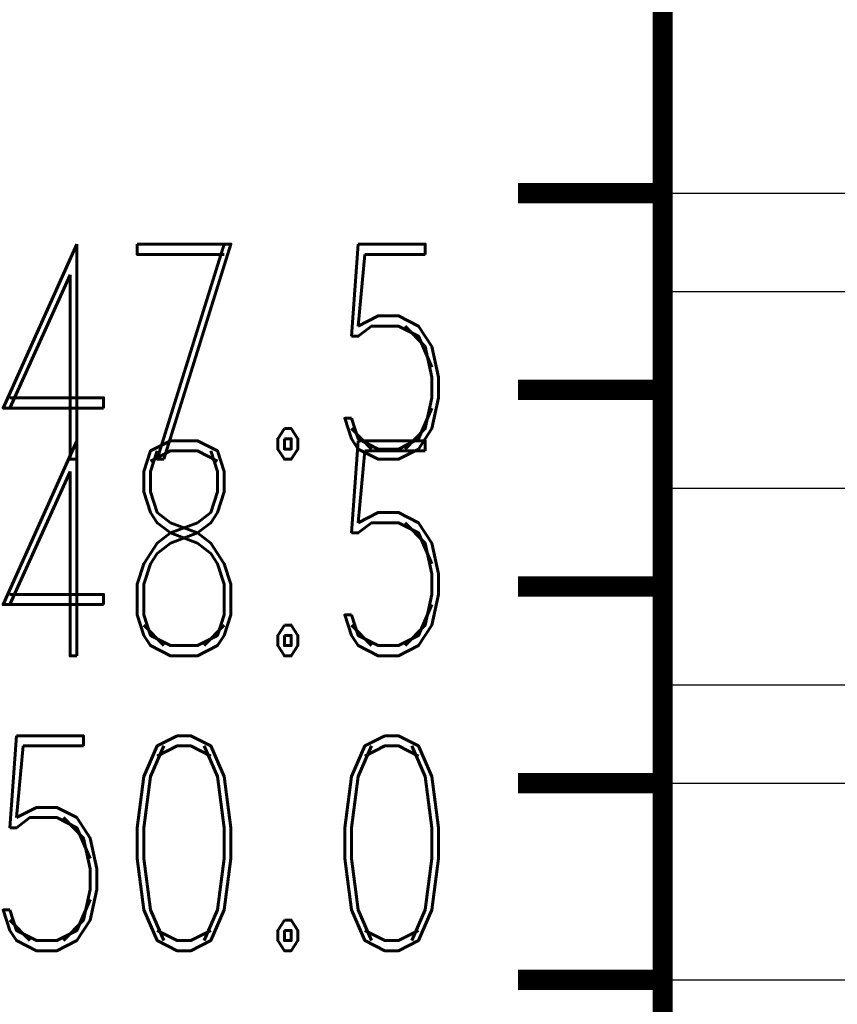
# Model space of a CAD drawing. Extents: x -2 to 113, y -136 to 16.
# Tile 356 of 541: x 57 to 61, y -76 to -71. Entities that reach past the tile are written whole.
import ezdxf
from ezdxf.enums import TextEntityAlignment as Align

# ---------------------------------------------------------------- set-up
doc = ezdxf.new("R2010")
doc.units = 0
doc.header["$MEASUREMENT"] = 0
doc.linetypes.add('SOLID', pattern=[0])
doc.layers.get('0').update_dxf_attribs({"linetype": 'SOLID'})
for name, color, linetype in [('1', 7, 'SOLID'), ('10', 7, 'SOLID'), ('11', 7, 'SOLID'), ('12', 7, 'SOLID'), ('13', 7, 'SOLID'), ('14', 7, 'SOLID'), ('15', 7, 'SOLID'), ('16', 7, 'SOLID'), ('17', 7, 'SOLID'), ('18', 7, 'SOLID'), ('19', 7, 'SOLID'), ('2', 7, 'SOLID'), ('20', 7, 'SOLID'), ('21', 7, 'SOLID'), ('22', 7, 'SOLID'), ('23', 7, 'SOLID'), ('24', 7, 'SOLID'), ('25', 7, 'SOLID'), ('26', 7, 'SOLID'), ('27', 7, 'SOLID'), ('28', 7, 'SOLID'), ('29', 7, 'SOLID'), ('3', 7, 'SOLID'), ('30', 7, 'SOLID'), ('31', 7, 'SOLID'), ('32', 7, 'SOLID'), ('33', 7, 'SOLID'), ('34', 7, 'SOLID'), ('35', 7, 'SOLID'), ('36', 7, 'SOLID'), ('37', 7, 'SOLID'), ('38', 7, 'SOLID'), ('39', 7, 'SOLID'), ('4', 7, 'SOLID'), ('40', 7, 'SOLID'), ('41', 7, 'SOLID'), ('42', 7, 'SOLID'), ('43', 7, 'SOLID'), ('44', 7, 'SOLID'), ('45', 7, 'SOLID'), ('46', 7, 'SOLID'), ('47', 7, 'SOLID'), ('48', 7, 'SOLID'), ('49', 7, 'SOLID'), ('5', 7, 'SOLID'), ('50', 7, 'SOLID'), ('51', 7, 'SOLID'), ('52', 7, 'SOLID'), ('53', 7, 'SOLID'), ('54', 7, 'SOLID'), ('55', 7, 'SOLID'), ('56', 7, 'SOLID'), ('57', 7, 'SOLID'), ('58', 7, 'SOLID'), ('59', 7, 'SOLID'), ('6', 7, 'SOLID'), ('60', 7, 'SOLID'), ('61', 7, 'SOLID'), ('62', 7, 'SOLID'), ('63', 7, 'SOLID'), ('64', 7, 'SOLID'), ('65', 7, 'SOLID'), ('66', 7, 'SOLID'), ('67', 7, 'SOLID'), ('68', 7, 'SOLID'), ('7', 7, 'SOLID'), ('8', 7, 'SOLID'), ('9', 7, 'SOLID')]:
    doc.layers.add(name, color=color, linetype=linetype)
doc.styles.add('ROMAND', font='romand', dxfattribs={"height": 1})

msp = doc.modelspace()

# ---------------------------------------------------------------- linework, layer by layer
at = {"color": 7, "linetype": 'SOLID', "const_width": 0.1029}
for points in [[(60.0766, -13.1385), (60.0766, -125.6385)], [(60.0766, -71.6385), (59.3413, -71.6385)], [(60.0766, -72.6385), (59.3413, -72.6385)], [(60.0766, -73.6385), (59.3413, -73.6385)], [(60.0766, -74.6385), (59.3413, -74.6385)], [(60.0766, -75.6385), (59.3413, -75.6385)]]:
    msp.add_lwpolyline(points, dxfattribs=at)
at = {"color": 7, "linetype": 'SOLID'}
for points in [[(60.0766, -72.1385), (82.1354, -72.1385)], [(60.0766, -75.6385), (82.1354, -75.6385)]]:
    msp.add_lwpolyline(points, dxfattribs=at)
at = {"layer": '1', "color": 7, "linetype": 'SOLID', "const_width": 0.1029}
for points in [[(60.0766, -13.1385), (60.0766, -125.6385)], [(60.0766, -71.6385), (59.3413, -71.6385)], [(60.0766, -72.6385), (59.3413, -72.6385)], [(60.0766, -73.6385), (59.3413, -73.6385)], [(60.0766, -74.6385), (59.3413, -74.6385)], [(60.0766, -75.6385), (59.3413, -75.6385)]]:
    msp.add_lwpolyline(points, dxfattribs=at)
at = {"layer": '1', "color": 7, "linetype": 'SOLID'}
for points in [[(60.0766, -72.1385), (82.1354, -72.1385)], [(60.0766, -74.1385), (82.1354, -74.1385)], [(60.0766, -75.6385), (82.1354, -75.6385)]]:
    msp.add_lwpolyline(points, dxfattribs=at)
at = {"layer": '10', "color": 7, "linetype": 'SOLID', "const_width": 0.1029}
for points in [[(60.0766, -13.1385), (60.0766, -125.6385)], [(60.0766, -71.6385), (59.3413, -71.6385)], [(60.0766, -72.6385), (59.3413, -72.6385)], [(60.0766, -73.6385), (59.3413, -73.6385)], [(60.0766, -74.6385), (59.3413, -74.6385)], [(60.0766, -75.6385), (59.3413, -75.6385)]]:
    msp.add_lwpolyline(points, dxfattribs=at)
at = {"layer": '10', "color": 7, "linetype": 'SOLID'}
for points in [[(60.0766, -72.1385), (82.1354, -72.1385)], [(60.0766, -75.6385), (82.1354, -75.6385)]]:
    msp.add_lwpolyline(points, dxfattribs=at)
at = {"layer": '11', "color": 7, "linetype": 'SOLID', "const_width": 0.1029}
for points in [[(60.0766, -13.1385), (60.0766, -125.6385)], [(60.0766, -71.6385), (59.3413, -71.6385)], [(60.0766, -72.6385), (59.3413, -72.6385)], [(60.0766, -73.6385), (59.3413, -73.6385)], [(60.0766, -74.6385), (59.3413, -74.6385)], [(60.0766, -75.6385), (59.3413, -75.6385)]]:
    msp.add_lwpolyline(points, dxfattribs=at)
at = {"layer": '12', "color": 7, "linetype": 'SOLID', "const_width": 0.1029}
for points in [[(60.0766, -13.1385), (60.0766, -125.6385)], [(60.0766, -71.6385), (59.3413, -71.6385)], [(60.0766, -72.6385), (59.3413, -72.6385)], [(60.0766, -73.6385), (59.3413, -73.6385)], [(60.0766, -74.6385), (59.3413, -74.6385)], [(60.0766, -75.6385), (59.3413, -75.6385)]]:
    msp.add_lwpolyline(points, dxfattribs=at)
at = {"layer": '12', "color": 7, "linetype": 'SOLID'}
for points in [[(60.0766, -74.1385), (82.1354, -74.1385)], [(60.0766, -75.6385), (82.1354, -75.6385)]]:
    msp.add_lwpolyline(points, dxfattribs=at)
at = {"layer": '13', "color": 7, "linetype": 'SOLID', "const_width": 0.1029}
for points in [[(60.0766, -13.1385), (60.0766, -125.6385)], [(60.0766, -71.6385), (59.3413, -71.6385)], [(60.0766, -72.6385), (59.3413, -72.6385)], [(60.0766, -73.6385), (59.3413, -73.6385)], [(60.0766, -74.6385), (59.3413, -74.6385)], [(60.0766, -75.6385), (59.3413, -75.6385)]]:
    msp.add_lwpolyline(points, dxfattribs=at)
at = {"layer": '14', "color": 7, "linetype": 'SOLID', "const_width": 0.1029}
for points in [[(60.0766, -13.1385), (60.0766, -125.6385)], [(60.0766, -71.6385), (59.3413, -71.6385)], [(60.0766, -72.6385), (59.3413, -72.6385)], [(60.0766, -73.6385), (59.3413, -73.6385)], [(60.0766, -74.6385), (59.3413, -74.6385)], [(60.0766, -75.6385), (59.3413, -75.6385)]]:
    msp.add_lwpolyline(points, dxfattribs=at)
at = {"layer": '14', "color": 7, "linetype": 'SOLID'}
for points in [[(60.0766, -74.1385), (82.1354, -74.1385)], [(60.0766, -75.6385), (82.1354, -75.6385)]]:
    msp.add_lwpolyline(points, dxfattribs=at)
at = {"layer": '15', "color": 7, "linetype": 'SOLID', "const_width": 0.1029}
for points in [[(60.0766, -13.1385), (60.0766, -125.6385)], [(60.0766, -71.6385), (59.3413, -71.6385)], [(60.0766, -72.6385), (59.3413, -72.6385)], [(60.0766, -73.6385), (59.3413, -73.6385)], [(60.0766, -74.6385), (59.3413, -74.6385)], [(60.0766, -75.6385), (59.3413, -75.6385)]]:
    msp.add_lwpolyline(points, dxfattribs=at)
at = {"layer": '16', "color": 7, "linetype": 'SOLID', "const_width": 0.1029}
for points in [[(60.0766, -13.1385), (60.0766, -125.6385)], [(60.0766, -71.6385), (59.3413, -71.6385)], [(60.0766, -72.6385), (59.3413, -72.6385)], [(60.0766, -73.6385), (59.3413, -73.6385)], [(60.0766, -74.6385), (59.3413, -74.6385)], [(60.0766, -75.6385), (59.3413, -75.6385)]]:
    msp.add_lwpolyline(points, dxfattribs=at)
at = {"layer": '16', "color": 7, "linetype": 'SOLID'}
for points in [[(60.0766, -71.6385), (82.1354, -71.6385)], [(60.0766, -74.1385), (82.1354, -74.1385)]]:
    msp.add_lwpolyline(points, dxfattribs=at)
at = {"layer": '17', "color": 7, "linetype": 'SOLID', "const_width": 0.1029}
for points in [[(60.0766, -13.1385), (60.0766, -125.6385)], [(60.0766, -71.6385), (59.3413, -71.6385)], [(60.0766, -72.6385), (59.3413, -72.6385)], [(60.0766, -73.6385), (59.3413, -73.6385)], [(60.0766, -74.6385), (59.3413, -74.6385)], [(60.0766, -75.6385), (59.3413, -75.6385)]]:
    msp.add_lwpolyline(points, dxfattribs=at)
at = {"layer": '18', "color": 7, "linetype": 'SOLID', "const_width": 0.1029}
for points in [[(60.0766, -13.1385), (60.0766, -125.6385)], [(60.0766, -71.6385), (59.3413, -71.6385)], [(60.0766, -72.6385), (59.3413, -72.6385)], [(60.0766, -73.6385), (59.3413, -73.6385)], [(60.0766, -74.6385), (59.3413, -74.6385)], [(60.0766, -75.6385), (59.3413, -75.6385)]]:
    msp.add_lwpolyline(points, dxfattribs=at)
at = {"layer": '18', "color": 7, "linetype": 'SOLID'}
for points in [[(60.0766, -72.1385), (82.1354, -72.1385)], [(60.0766, -75.6385), (82.1354, -75.6385)]]:
    msp.add_lwpolyline(points, dxfattribs=at)
at = {"layer": '19', "color": 7, "linetype": 'SOLID', "const_width": 0.1029}
for points in [[(60.0766, -13.1385), (60.0766, -125.6385)], [(60.0766, -71.6385), (59.3413, -71.6385)], [(60.0766, -72.6385), (59.3413, -72.6385)], [(60.0766, -73.6385), (59.3413, -73.6385)], [(60.0766, -74.6385), (59.3413, -74.6385)], [(60.0766, -75.6385), (59.3413, -75.6385)]]:
    msp.add_lwpolyline(points, dxfattribs=at)
at = {"layer": '2', "color": 7, "linetype": 'SOLID', "const_width": 0.1029}
for points in [[(60.0766, -13.1385), (60.0766, -125.6385)], [(60.0766, -71.6385), (59.3413, -71.6385)], [(60.0766, -72.6385), (59.3413, -72.6385)], [(60.0766, -73.6385), (59.3413, -73.6385)], [(60.0766, -74.6385), (59.3413, -74.6385)], [(60.0766, -75.6385), (59.3413, -75.6385)]]:
    msp.add_lwpolyline(points, dxfattribs=at)
at = {"layer": '2', "color": 7, "linetype": 'SOLID'}
for points in [[(60.0766, -74.1385), (82.1354, -74.1385)], [(60.0766, -75.6385), (82.1354, -75.6385)]]:
    msp.add_lwpolyline(points, dxfattribs=at)
at = {"layer": '20', "color": 7, "linetype": 'SOLID', "const_width": 0.1029}
for points in [[(60.0766, -13.1385), (60.0766, -125.6385)], [(60.0766, -71.6385), (59.3413, -71.6385)], [(60.0766, -72.6385), (59.3413, -72.6385)], [(60.0766, -73.6385), (59.3413, -73.6385)], [(60.0766, -74.6385), (59.3413, -74.6385)], [(60.0766, -75.6385), (59.3413, -75.6385)]]:
    msp.add_lwpolyline(points, dxfattribs=at)
at = {"layer": '20', "color": 7, "linetype": 'SOLID'}
for points in [[(60.0766, -74.1385), (82.1354, -74.1385)], [(60.0766, -75.6385), (82.1354, -75.6385)]]:
    msp.add_lwpolyline(points, dxfattribs=at)
at = {"layer": '21', "color": 7, "linetype": 'SOLID', "const_width": 0.1029}
for points in [[(60.0766, -13.1385), (60.0766, -125.6385)], [(60.0766, -71.6385), (59.3413, -71.6385)], [(60.0766, -72.6385), (59.3413, -72.6385)], [(60.0766, -73.6385), (59.3413, -73.6385)], [(60.0766, -74.6385), (59.3413, -74.6385)], [(60.0766, -75.6385), (59.3413, -75.6385)]]:
    msp.add_lwpolyline(points, dxfattribs=at)
at = {"layer": '22', "color": 7, "linetype": 'SOLID', "const_width": 0.1029}
for points in [[(60.0766, -13.1385), (60.0766, -125.6385)], [(60.0766, -71.6385), (59.3413, -71.6385)], [(60.0766, -72.6385), (59.3413, -72.6385)], [(60.0766, -73.6385), (59.3413, -73.6385)], [(60.0766, -74.6385), (59.3413, -74.6385)], [(60.0766, -75.6385), (59.3413, -75.6385)]]:
    msp.add_lwpolyline(points, dxfattribs=at)
at = {"layer": '22', "color": 7, "linetype": 'SOLID'}
for points in [[(60.0766, -72.1385), (82.1354, -72.1385)], [(60.0766, -75.6385), (82.1354, -75.6385)]]:
    msp.add_lwpolyline(points, dxfattribs=at)
at = {"layer": '23', "color": 7, "linetype": 'SOLID', "const_width": 0.1029}
for points in [[(60.0766, -13.1385), (60.0766, -125.6385)], [(60.0766, -71.6385), (59.3413, -71.6385)], [(60.0766, -72.6385), (59.3413, -72.6385)], [(60.0766, -73.6385), (59.3413, -73.6385)], [(60.0766, -74.6385), (59.3413, -74.6385)], [(60.0766, -75.6385), (59.3413, -75.6385)]]:
    msp.add_lwpolyline(points, dxfattribs=at)
at = {"layer": '24', "color": 7, "linetype": 'SOLID', "const_width": 0.1029}
for points in [[(60.0766, -13.1385), (60.0766, -125.6385)], [(60.0766, -71.6385), (59.3413, -71.6385)], [(60.0766, -72.6385), (59.3413, -72.6385)], [(60.0766, -73.6385), (59.3413, -73.6385)], [(60.0766, -74.6385), (59.3413, -74.6385)], [(60.0766, -75.6385), (59.3413, -75.6385)]]:
    msp.add_lwpolyline(points, dxfattribs=at)
at = {"layer": '24', "color": 7, "linetype": 'SOLID'}
for points in [[(60.0766, -72.1385), (82.1354, -72.1385)], [(60.0766, -75.6385), (82.1354, -75.6385)]]:
    msp.add_lwpolyline(points, dxfattribs=at)
at = {"layer": '25', "color": 7, "linetype": 'SOLID', "const_width": 0.1029}
for points in [[(60.0766, -13.1385), (60.0766, -125.6385)], [(60.0766, -71.6385), (59.3413, -71.6385)], [(60.0766, -72.6385), (59.3413, -72.6385)], [(60.0766, -73.6385), (59.3413, -73.6385)], [(60.0766, -74.6385), (59.3413, -74.6385)], [(60.0766, -75.6385), (59.3413, -75.6385)]]:
    msp.add_lwpolyline(points, dxfattribs=at)
at = {"layer": '26', "color": 7, "linetype": 'SOLID', "const_width": 0.1029}
for points in [[(60.0766, -13.1385), (60.0766, -125.6385)], [(60.0766, -71.6385), (59.3413, -71.6385)], [(60.0766, -72.6385), (59.3413, -72.6385)], [(60.0766, -73.6385), (59.3413, -73.6385)], [(60.0766, -74.6385), (59.3413, -74.6385)], [(60.0766, -75.6385), (59.3413, -75.6385)]]:
    msp.add_lwpolyline(points, dxfattribs=at)
at = {"layer": '26', "color": 7, "linetype": 'SOLID'}
for points in [[(60.0766, -74.1385), (82.1354, -74.1385)], [(60.0766, -75.6385), (82.1354, -75.6385)]]:
    msp.add_lwpolyline(points, dxfattribs=at)
at = {"layer": '27', "color": 7, "linetype": 'SOLID', "const_width": 0.1029}
for points in [[(60.0766, -13.1385), (60.0766, -125.6385)], [(60.0766, -71.6385), (59.3413, -71.6385)], [(60.0766, -72.6385), (59.3413, -72.6385)], [(60.0766, -73.6385), (59.3413, -73.6385)], [(60.0766, -74.6385), (59.3413, -74.6385)], [(60.0766, -75.6385), (59.3413, -75.6385)]]:
    msp.add_lwpolyline(points, dxfattribs=at)
at = {"layer": '27', "color": 7, "linetype": 'SOLID'}
for points in [[(60.0766, -73.1385), (82.1354, -73.1385)], [(60.0766, -74.6385), (82.1354, -74.6385)]]:
    msp.add_lwpolyline(points, dxfattribs=at)
at = {"layer": '28', "color": 7, "linetype": 'SOLID', "const_width": 0.1029}
for points in [[(60.0766, -13.1385), (60.0766, -125.6385)], [(60.0766, -71.6385), (59.3413, -71.6385)], [(60.0766, -72.6385), (59.3413, -72.6385)], [(60.0766, -73.6385), (59.3413, -73.6385)], [(60.0766, -74.6385), (59.3413, -74.6385)], [(60.0766, -75.6385), (59.3413, -75.6385)]]:
    msp.add_lwpolyline(points, dxfattribs=at)
at = {"layer": '29', "color": 7, "linetype": 'SOLID', "const_width": 0.1029}
for points in [[(60.0766, -13.1385), (60.0766, -125.6385)], [(60.0766, -71.6385), (59.3413, -71.6385)], [(60.0766, -72.6385), (59.3413, -72.6385)], [(60.0766, -73.6385), (59.3413, -73.6385)], [(60.0766, -74.6385), (59.3413, -74.6385)], [(60.0766, -75.6385), (59.3413, -75.6385)]]:
    msp.add_lwpolyline(points, dxfattribs=at)
at = {"layer": '29', "color": 7, "linetype": 'SOLID'}
for points in [[(60.0766, -74.1385), (82.1354, -74.1385)], [(60.0766, -75.6385), (82.1354, -75.6385)]]:
    msp.add_lwpolyline(points, dxfattribs=at)
at = {"layer": '3', "color": 7, "linetype": 'SOLID', "const_width": 0.1029}
for points in [[(60.0766, -13.1385), (60.0766, -125.6385)], [(60.0766, -71.6385), (59.3413, -71.6385)], [(60.0766, -72.6385), (59.3413, -72.6385)], [(60.0766, -73.6385), (59.3413, -73.6385)], [(60.0766, -74.6385), (59.3413, -74.6385)], [(60.0766, -75.6385), (59.3413, -75.6385)]]:
    msp.add_lwpolyline(points, dxfattribs=at)
at = {"layer": '30', "color": 7, "linetype": 'SOLID', "const_width": 0.1029}
for points in [[(60.0766, -13.1385), (60.0766, -125.6385)], [(60.0766, -71.6385), (59.3413, -71.6385)], [(60.0766, -72.6385), (59.3413, -72.6385)], [(60.0766, -73.6385), (59.3413, -73.6385)], [(60.0766, -74.6385), (59.3413, -74.6385)], [(60.0766, -75.6385), (59.3413, -75.6385)]]:
    msp.add_lwpolyline(points, dxfattribs=at)
at = {"layer": '30', "color": 7, "linetype": 'SOLID'}
for points in [[(60.0766, -72.1385), (82.1354, -72.1385)], [(60.0766, -75.6385), (82.1354, -75.6385)]]:
    msp.add_lwpolyline(points, dxfattribs=at)
at = {"layer": '31', "color": 7, "linetype": 'SOLID', "const_width": 0.1029}
for points in [[(60.0766, -13.1385), (60.0766, -125.6385)], [(60.0766, -71.6385), (59.3413, -71.6385)], [(60.0766, -72.6385), (59.3413, -72.6385)], [(60.0766, -73.6385), (59.3413, -73.6385)], [(60.0766, -74.6385), (59.3413, -74.6385)], [(60.0766, -75.6385), (59.3413, -75.6385)]]:
    msp.add_lwpolyline(points, dxfattribs=at)
at = {"layer": '32', "color": 7, "linetype": 'SOLID', "const_width": 0.1029}
for points in [[(60.0766, -13.1385), (60.0766, -125.6385)], [(60.0766, -71.6385), (59.3413, -71.6385)], [(60.0766, -72.6385), (59.3413, -72.6385)], [(60.0766, -73.6385), (59.3413, -73.6385)], [(60.0766, -74.6385), (59.3413, -74.6385)], [(60.0766, -75.6385), (59.3413, -75.6385)]]:
    msp.add_lwpolyline(points, dxfattribs=at)
at = {"layer": '33', "color": 7, "linetype": 'SOLID', "const_width": 0.1029}
for points in [[(60.0766, -13.1385), (60.0766, -125.6385)], [(60.0766, -71.6385), (59.3413, -71.6385)], [(60.0766, -72.6385), (59.3413, -72.6385)], [(60.0766, -73.6385), (59.3413, -73.6385)], [(60.0766, -74.6385), (59.3413, -74.6385)], [(60.0766, -75.6385), (59.3413, -75.6385)]]:
    msp.add_lwpolyline(points, dxfattribs=at)
at = {"layer": '34', "color": 7, "linetype": 'SOLID', "const_width": 0.1029}
for points in [[(60.0766, -13.1385), (60.0766, -125.6385)], [(60.0766, -71.6385), (59.3413, -71.6385)], [(60.0766, -72.6385), (59.3413, -72.6385)], [(60.0766, -73.6385), (59.3413, -73.6385)], [(60.0766, -74.6385), (59.3413, -74.6385)], [(60.0766, -75.6385), (59.3413, -75.6385)]]:
    msp.add_lwpolyline(points, dxfattribs=at)
at = {"layer": '35', "color": 7, "linetype": 'SOLID', "const_width": 0.1029}
for points in [[(60.0766, -13.1385), (60.0766, -125.6385)], [(60.0766, -71.6385), (59.3413, -71.6385)], [(60.0766, -72.6385), (59.3413, -72.6385)], [(60.0766, -73.6385), (59.3413, -73.6385)], [(60.0766, -74.6385), (59.3413, -74.6385)], [(60.0766, -75.6385), (59.3413, -75.6385)]]:
    msp.add_lwpolyline(points, dxfattribs=at)
at = {"layer": '36', "color": 7, "linetype": 'SOLID', "const_width": 0.1029}
for points in [[(60.0766, -13.1385), (60.0766, -125.6385)], [(60.0766, -71.6385), (59.3413, -71.6385)], [(60.0766, -72.6385), (59.3413, -72.6385)], [(60.0766, -73.6385), (59.3413, -73.6385)], [(60.0766, -74.6385), (59.3413, -74.6385)], [(60.0766, -75.6385), (59.3413, -75.6385)]]:
    msp.add_lwpolyline(points, dxfattribs=at)
at = {"layer": '37', "color": 7, "linetype": 'SOLID', "const_width": 0.1029}
for points in [[(60.0766, -13.1385), (60.0766, -125.6385)], [(60.0766, -71.6385), (59.3413, -71.6385)], [(60.0766, -72.6385), (59.3413, -72.6385)], [(60.0766, -73.6385), (59.3413, -73.6385)], [(60.0766, -74.6385), (59.3413, -74.6385)], [(60.0766, -75.6385), (59.3413, -75.6385)]]:
    msp.add_lwpolyline(points, dxfattribs=at)
at = {"layer": '38', "color": 7, "linetype": 'SOLID', "const_width": 0.1029}
for points in [[(60.0766, -13.1385), (60.0766, -125.6385)], [(60.0766, -71.6385), (59.3413, -71.6385)], [(60.0766, -72.6385), (59.3413, -72.6385)], [(60.0766, -73.6385), (59.3413, -73.6385)], [(60.0766, -74.6385), (59.3413, -74.6385)], [(60.0766, -75.6385), (59.3413, -75.6385)]]:
    msp.add_lwpolyline(points, dxfattribs=at)
at = {"layer": '39', "color": 7, "linetype": 'SOLID', "const_width": 0.1029}
for points in [[(60.0766, -13.1385), (60.0766, -125.6385)], [(60.0766, -71.6385), (59.3413, -71.6385)], [(60.0766, -72.6385), (59.3413, -72.6385)], [(60.0766, -73.6385), (59.3413, -73.6385)], [(60.0766, -74.6385), (59.3413, -74.6385)], [(60.0766, -75.6385), (59.3413, -75.6385)]]:
    msp.add_lwpolyline(points, dxfattribs=at)
at = {"layer": '39', "color": 7, "linetype": 'SOLID'}
for points in [[(60.0766, -72.1385), (82.1354, -72.1385)], [(60.0766, -75.6385), (82.1354, -75.6385)]]:
    msp.add_lwpolyline(points, dxfattribs=at)
at = {"layer": '4', "color": 7, "linetype": 'SOLID', "const_width": 0.1029}
for points in [[(60.0766, -13.1385), (60.0766, -125.6385)], [(60.0766, -71.6385), (59.3413, -71.6385)], [(60.0766, -72.6385), (59.3413, -72.6385)], [(60.0766, -73.6385), (59.3413, -73.6385)], [(60.0766, -74.6385), (59.3413, -74.6385)], [(60.0766, -75.6385), (59.3413, -75.6385)]]:
    msp.add_lwpolyline(points, dxfattribs=at)
at = {"layer": '4', "color": 7, "linetype": 'SOLID'}
for points in [[(60.0766, -74.1385), (82.1354, -74.1385)], [(60.0766, -75.6385), (82.1354, -75.6385)]]:
    msp.add_lwpolyline(points, dxfattribs=at)
at = {"layer": '40', "color": 7, "linetype": 'SOLID', "const_width": 0.1029}
for points in [[(60.0766, -13.1385), (60.0766, -125.6385)], [(60.0766, -71.6385), (59.3413, -71.6385)], [(60.0766, -72.6385), (59.3413, -72.6385)], [(60.0766, -73.6385), (59.3413, -73.6385)], [(60.0766, -74.6385), (59.3413, -74.6385)], [(60.0766, -75.6385), (59.3413, -75.6385)]]:
    msp.add_lwpolyline(points, dxfattribs=at)
at = {"layer": '41', "color": 7, "linetype": 'SOLID', "const_width": 0.1029}
for points in [[(60.0766, -13.1385), (60.0766, -125.6385)], [(60.0766, -71.6385), (59.3413, -71.6385)], [(60.0766, -72.6385), (59.3413, -72.6385)], [(60.0766, -73.6385), (59.3413, -73.6385)], [(60.0766, -74.6385), (59.3413, -74.6385)], [(60.0766, -75.6385), (59.3413, -75.6385)]]:
    msp.add_lwpolyline(points, dxfattribs=at)
at = {"layer": '41', "color": 7, "linetype": 'SOLID'}
for points in [[(60.0766, -72.1385), (82.1354, -72.1385)], [(60.0766, -75.6385), (82.1354, -75.6385)]]:
    msp.add_lwpolyline(points, dxfattribs=at)
at = {"layer": '42', "color": 7, "linetype": 'SOLID', "const_width": 0.1029}
for points in [[(60.0766, -13.1385), (60.0766, -125.6385)], [(60.0766, -71.6385), (59.3413, -71.6385)], [(60.0766, -72.6385), (59.3413, -72.6385)], [(60.0766, -73.6385), (59.3413, -73.6385)], [(60.0766, -74.6385), (59.3413, -74.6385)], [(60.0766, -75.6385), (59.3413, -75.6385)]]:
    msp.add_lwpolyline(points, dxfattribs=at)
at = {"layer": '43', "color": 7, "linetype": 'SOLID', "const_width": 0.1029}
for points in [[(60.0766, -13.1385), (60.0766, -125.6385)], [(60.0766, -71.6385), (59.3413, -71.6385)], [(60.0766, -72.6385), (59.3413, -72.6385)], [(60.0766, -73.6385), (59.3413, -73.6385)], [(60.0766, -74.6385), (59.3413, -74.6385)], [(60.0766, -75.6385), (59.3413, -75.6385)]]:
    msp.add_lwpolyline(points, dxfattribs=at)
at = {"layer": '43', "color": 7, "linetype": 'SOLID'}
for points in [[(60.0766, -72.1385), (82.1354, -72.1385)], [(60.0766, -75.6385), (82.1354, -75.6385)]]:
    msp.add_lwpolyline(points, dxfattribs=at)
at = {"layer": '44', "color": 7, "linetype": 'SOLID', "const_width": 0.1029}
for points in [[(60.0766, -13.1385), (60.0766, -125.6385)], [(60.0766, -71.6385), (59.3413, -71.6385)], [(60.0766, -72.6385), (59.3413, -72.6385)], [(60.0766, -73.6385), (59.3413, -73.6385)], [(60.0766, -74.6385), (59.3413, -74.6385)], [(60.0766, -75.6385), (59.3413, -75.6385)]]:
    msp.add_lwpolyline(points, dxfattribs=at)
at = {"layer": '45', "color": 7, "linetype": 'SOLID', "const_width": 0.1029}
for points in [[(60.0766, -13.1385), (60.0766, -125.6385)], [(60.0766, -71.6385), (59.3413, -71.6385)], [(60.0766, -72.6385), (59.3413, -72.6385)], [(60.0766, -73.6385), (59.3413, -73.6385)], [(60.0766, -74.6385), (59.3413, -74.6385)], [(60.0766, -75.6385), (59.3413, -75.6385)]]:
    msp.add_lwpolyline(points, dxfattribs=at)
at = {"layer": '45', "color": 7, "linetype": 'SOLID'}
for points in [[(60.0766, -74.1385), (82.1354, -74.1385)], [(60.0766, -75.6385), (82.1354, -75.6385)]]:
    msp.add_lwpolyline(points, dxfattribs=at)
at = {"layer": '46', "color": 7, "linetype": 'SOLID', "const_width": 0.1029}
for points in [[(60.0766, -13.1385), (60.0766, -125.6385)], [(60.0766, -71.6385), (59.3413, -71.6385)], [(60.0766, -72.6385), (59.3413, -72.6385)], [(60.0766, -73.6385), (59.3413, -73.6385)], [(60.0766, -74.6385), (59.3413, -74.6385)], [(60.0766, -75.6385), (59.3413, -75.6385)]]:
    msp.add_lwpolyline(points, dxfattribs=at)
at = {"layer": '46', "color": 7, "linetype": 'SOLID'}
for points in [[(60.0766, -74.1385), (82.1354, -74.1385)], [(60.0766, -75.6385), (82.1354, -75.6385)]]:
    msp.add_lwpolyline(points, dxfattribs=at)
at = {"layer": '47', "color": 7, "linetype": 'SOLID', "const_width": 0.1029}
for points in [[(60.0766, -13.1385), (60.0766, -125.6385)], [(60.0766, -71.6385), (59.3413, -71.6385)], [(60.0766, -72.6385), (59.3413, -72.6385)], [(60.0766, -73.6385), (59.3413, -73.6385)], [(60.0766, -74.6385), (59.3413, -74.6385)], [(60.0766, -75.6385), (59.3413, -75.6385)]]:
    msp.add_lwpolyline(points, dxfattribs=at)
at = {"layer": '47', "color": 7, "linetype": 'SOLID'}
for points in [[(60.0766, -72.1385), (82.1354, -72.1385)], [(60.0766, -74.1385), (82.1354, -74.1385)], [(60.0766, -75.6385), (82.1354, -75.6385)]]:
    msp.add_lwpolyline(points, dxfattribs=at)
at = {"layer": '48', "color": 7, "linetype": 'SOLID', "const_width": 0.1029}
for points in [[(60.0766, -13.1385), (60.0766, -125.6385)], [(60.0766, -71.6385), (59.3413, -71.6385)], [(60.0766, -72.6385), (59.3413, -72.6385)], [(60.0766, -73.6385), (59.3413, -73.6385)], [(60.0766, -74.6385), (59.3413, -74.6385)], [(60.0766, -75.6385), (59.3413, -75.6385)]]:
    msp.add_lwpolyline(points, dxfattribs=at)
at = {"layer": '48', "color": 7, "linetype": 'SOLID'}
for points in [[(60.0766, -72.1385), (82.1354, -72.1385)], [(60.0766, -74.1385), (82.1354, -74.1385)], [(60.0766, -75.6385), (82.1354, -75.6385)]]:
    msp.add_lwpolyline(points, dxfattribs=at)
at = {"layer": '49', "color": 7, "linetype": 'SOLID', "const_width": 0.1029}
for points in [[(60.0766, -13.1385), (60.0766, -125.6385)], [(60.0766, -71.6385), (59.3413, -71.6385)], [(60.0766, -72.6385), (59.3413, -72.6385)], [(60.0766, -73.6385), (59.3413, -73.6385)], [(60.0766, -74.6385), (59.3413, -74.6385)], [(60.0766, -75.6385), (59.3413, -75.6385)]]:
    msp.add_lwpolyline(points, dxfattribs=at)
at = {"layer": '49', "color": 7, "linetype": 'SOLID'}
for points in [[(60.0766, -72.1385), (82.1354, -72.1385)], [(60.0766, -74.1385), (82.1354, -74.1385)], [(60.0766, -75.6385), (82.1354, -75.6385)]]:
    msp.add_lwpolyline(points, dxfattribs=at)
at = {"layer": '5', "color": 7, "linetype": 'SOLID', "const_width": 0.1029}
for points in [[(60.0766, -13.1385), (60.0766, -125.6385)], [(60.0766, -71.6385), (59.3413, -71.6385)], [(60.0766, -72.6385), (59.3413, -72.6385)], [(60.0766, -73.6385), (59.3413, -73.6385)], [(60.0766, -74.6385), (59.3413, -74.6385)], [(60.0766, -75.6385), (59.3413, -75.6385)]]:
    msp.add_lwpolyline(points, dxfattribs=at)
at = {"layer": '50', "color": 7, "linetype": 'SOLID', "const_width": 0.1029}
for points in [[(60.0766, -13.1385), (60.0766, -125.6385)], [(60.0766, -71.6385), (59.3413, -71.6385)], [(60.0766, -72.6385), (59.3413, -72.6385)], [(60.0766, -73.6385), (59.3413, -73.6385)], [(60.0766, -74.6385), (59.3413, -74.6385)], [(60.0766, -75.6385), (59.3413, -75.6385)]]:
    msp.add_lwpolyline(points, dxfattribs=at)
at = {"layer": '50', "color": 7, "linetype": 'SOLID'}
for points in [[(60.0766, -74.1385), (82.1354, -74.1385)], [(60.0766, -75.6385), (82.1354, -75.6385)]]:
    msp.add_lwpolyline(points, dxfattribs=at)
at = {"layer": '51', "color": 7, "linetype": 'SOLID', "const_width": 0.1029}
for points in [[(60.0766, -13.1385), (60.0766, -125.6385)], [(60.0766, -71.6385), (59.3413, -71.6385)], [(60.0766, -72.6385), (59.3413, -72.6385)], [(60.0766, -73.6385), (59.3413, -73.6385)], [(60.0766, -74.6385), (59.3413, -74.6385)], [(60.0766, -75.6385), (59.3413, -75.6385)]]:
    msp.add_lwpolyline(points, dxfattribs=at)
at = {"layer": '52', "color": 7, "linetype": 'SOLID', "const_width": 0.1029}
for points in [[(60.0766, -13.1385), (60.0766, -125.6385)], [(60.0766, -71.6385), (59.3413, -71.6385)], [(60.0766, -72.6385), (59.3413, -72.6385)], [(60.0766, -73.6385), (59.3413, -73.6385)], [(60.0766, -74.6385), (59.3413, -74.6385)], [(60.0766, -75.6385), (59.3413, -75.6385)]]:
    msp.add_lwpolyline(points, dxfattribs=at)
at = {"layer": '52', "color": 7, "linetype": 'SOLID'}
for points in [[(60.0766, -72.1385), (82.1354, -72.1385)], [(60.0766, -75.6385), (82.1354, -75.6385)]]:
    msp.add_lwpolyline(points, dxfattribs=at)
at = {"layer": '53', "color": 7, "linetype": 'SOLID', "const_width": 0.1029}
for points in [[(60.0766, -13.1385), (60.0766, -125.6385)], [(60.0766, -71.6385), (59.3413, -71.6385)], [(60.0766, -72.6385), (59.3413, -72.6385)], [(60.0766, -73.6385), (59.3413, -73.6385)], [(60.0766, -74.6385), (59.3413, -74.6385)], [(60.0766, -75.6385), (59.3413, -75.6385)]]:
    msp.add_lwpolyline(points, dxfattribs=at)
at = {"layer": '54', "color": 7, "linetype": 'SOLID', "const_width": 0.1029}
for points in [[(60.0766, -13.1385), (60.0766, -125.6385)], [(60.0766, -71.6385), (59.3413, -71.6385)], [(60.0766, -72.6385), (59.3413, -72.6385)], [(60.0766, -73.6385), (59.3413, -73.6385)], [(60.0766, -74.6385), (59.3413, -74.6385)], [(60.0766, -75.6385), (59.3413, -75.6385)]]:
    msp.add_lwpolyline(points, dxfattribs=at)
at = {"layer": '54', "color": 7, "linetype": 'SOLID'}
for points in [[(60.0766, -74.1385), (82.1354, -74.1385)], [(60.0766, -75.6385), (82.1354, -75.6385)]]:
    msp.add_lwpolyline(points, dxfattribs=at)
at = {"layer": '55', "color": 7, "linetype": 'SOLID', "const_width": 0.1029}
for points in [[(60.0766, -13.1385), (60.0766, -125.6385)], [(60.0766, -71.6385), (59.3413, -71.6385)], [(60.0766, -72.6385), (59.3413, -72.6385)], [(60.0766, -73.6385), (59.3413, -73.6385)], [(60.0766, -74.6385), (59.3413, -74.6385)], [(60.0766, -75.6385), (59.3413, -75.6385)]]:
    msp.add_lwpolyline(points, dxfattribs=at)
at = {"layer": '56', "color": 7, "linetype": 'SOLID', "const_width": 0.1029}
for points in [[(60.0766, -13.1385), (60.0766, -125.6385)], [(60.0766, -71.6385), (59.3413, -71.6385)], [(60.0766, -72.6385), (59.3413, -72.6385)], [(60.0766, -73.6385), (59.3413, -73.6385)], [(60.0766, -74.6385), (59.3413, -74.6385)], [(60.0766, -75.6385), (59.3413, -75.6385)]]:
    msp.add_lwpolyline(points, dxfattribs=at)
at = {"layer": '56', "color": 7, "linetype": 'SOLID'}
for points in [[(60.0766, -72.1385), (82.1354, -72.1385)], [(60.0766, -74.1385), (82.1354, -74.1385)], [(60.0766, -75.6385), (82.1354, -75.6385)]]:
    msp.add_lwpolyline(points, dxfattribs=at)
at = {"layer": '57', "color": 7, "linetype": 'SOLID', "const_width": 0.1029}
for points in [[(60.0766, -13.1385), (60.0766, -125.6385)], [(60.0766, -71.6385), (59.3413, -71.6385)], [(60.0766, -72.6385), (59.3413, -72.6385)], [(60.0766, -73.6385), (59.3413, -73.6385)], [(60.0766, -74.6385), (59.3413, -74.6385)], [(60.0766, -75.6385), (59.3413, -75.6385)]]:
    msp.add_lwpolyline(points, dxfattribs=at)
at = {"layer": '57', "color": 7, "linetype": 'SOLID'}
for points in [[(60.0766, -72.1385), (82.1354, -72.1385)], [(60.0766, -75.6385), (82.1354, -75.6385)]]:
    msp.add_lwpolyline(points, dxfattribs=at)
at = {"layer": '58', "color": 7, "linetype": 'SOLID', "const_width": 0.1029}
for points in [[(60.0766, -13.1385), (60.0766, -125.6385)], [(60.0766, -71.6385), (59.3413, -71.6385)], [(60.0766, -72.6385), (59.3413, -72.6385)], [(60.0766, -73.6385), (59.3413, -73.6385)], [(60.0766, -74.6385), (59.3413, -74.6385)], [(60.0766, -75.6385), (59.3413, -75.6385)]]:
    msp.add_lwpolyline(points, dxfattribs=at)
at = {"layer": '59', "color": 7, "linetype": 'SOLID', "const_width": 0.1029}
for points in [[(60.0766, -13.1385), (60.0766, -125.6385)], [(60.0766, -71.6385), (59.3413, -71.6385)], [(60.0766, -72.6385), (59.3413, -72.6385)], [(60.0766, -73.6385), (59.3413, -73.6385)], [(60.0766, -74.6385), (59.3413, -74.6385)], [(60.0766, -75.6385), (59.3413, -75.6385)]]:
    msp.add_lwpolyline(points, dxfattribs=at)
at = {"layer": '59', "color": 7, "linetype": 'SOLID'}
for points in [[(60.0766, -72.1385), (82.1354, -72.1385)], [(60.0766, -75.6385), (82.1354, -75.6385)]]:
    msp.add_lwpolyline(points, dxfattribs=at)
at = {"layer": '6', "color": 7, "linetype": 'SOLID', "const_width": 0.1029}
for points in [[(60.0766, -13.1385), (60.0766, -125.6385)], [(60.0766, -71.6385), (59.3413, -71.6385)], [(60.0766, -72.6385), (59.3413, -72.6385)], [(60.0766, -73.6385), (59.3413, -73.6385)], [(60.0766, -74.6385), (59.3413, -74.6385)], [(60.0766, -75.6385), (59.3413, -75.6385)]]:
    msp.add_lwpolyline(points, dxfattribs=at)
at = {"layer": '6', "color": 7, "linetype": 'SOLID'}
for points in [[(60.0766, -72.1385), (82.1354, -72.1385)], [(60.0766, -75.6385), (82.1354, -75.6385)]]:
    msp.add_lwpolyline(points, dxfattribs=at)
at = {"layer": '60', "color": 7, "linetype": 'SOLID', "const_width": 0.1029}
for points in [[(60.0766, -13.1385), (60.0766, -125.6385)], [(60.0766, -71.6385), (59.3413, -71.6385)], [(60.0766, -72.6385), (59.3413, -72.6385)], [(60.0766, -73.6385), (59.3413, -73.6385)], [(60.0766, -74.6385), (59.3413, -74.6385)], [(60.0766, -75.6385), (59.3413, -75.6385)]]:
    msp.add_lwpolyline(points, dxfattribs=at)
at = {"layer": '61', "color": 7, "linetype": 'SOLID', "const_width": 0.1029}
for points in [[(60.0766, -13.1385), (60.0766, -125.6385)], [(60.0766, -71.6385), (59.3413, -71.6385)], [(60.0766, -72.6385), (59.3413, -72.6385)], [(60.0766, -73.6385), (59.3413, -73.6385)], [(60.0766, -74.6385), (59.3413, -74.6385)], [(60.0766, -75.6385), (59.3413, -75.6385)]]:
    msp.add_lwpolyline(points, dxfattribs=at)
at = {"layer": '61', "color": 7, "linetype": 'SOLID'}
for points in [[(60.0766, -72.1385), (82.1354, -72.1385)], [(60.0766, -75.6385), (82.1354, -75.6385)]]:
    msp.add_lwpolyline(points, dxfattribs=at)
at = {"layer": '62', "color": 7, "linetype": 'SOLID', "const_width": 0.1029}
for points in [[(60.0766, -13.1385), (60.0766, -125.6385)], [(60.0766, -71.6385), (59.3413, -71.6385)], [(60.0766, -72.6385), (59.3413, -72.6385)], [(60.0766, -73.6385), (59.3413, -73.6385)], [(60.0766, -74.6385), (59.3413, -74.6385)], [(60.0766, -75.6385), (59.3413, -75.6385)]]:
    msp.add_lwpolyline(points, dxfattribs=at)
at = {"layer": '63', "color": 7, "linetype": 'SOLID', "const_width": 0.1029}
for points in [[(60.0766, -13.1385), (60.0766, -125.6385)], [(60.0766, -71.6385), (59.3413, -71.6385)], [(60.0766, -72.6385), (59.3413, -72.6385)], [(60.0766, -73.6385), (59.3413, -73.6385)], [(60.0766, -74.6385), (59.3413, -74.6385)], [(60.0766, -75.6385), (59.3413, -75.6385)]]:
    msp.add_lwpolyline(points, dxfattribs=at)
at = {"layer": '63', "color": 7, "linetype": 'SOLID'}
for points in [[(60.0766, -72.1385), (82.1354, -72.1385)], [(60.0766, -75.6385), (82.1354, -75.6385)]]:
    msp.add_lwpolyline(points, dxfattribs=at)
at = {"layer": '64', "color": 7, "linetype": 'SOLID', "const_width": 0.1029}
for points in [[(60.0766, -13.1385), (60.0766, -125.6385)], [(60.0766, -71.6385), (59.3413, -71.6385)], [(60.0766, -72.6385), (59.3413, -72.6385)], [(60.0766, -73.6385), (59.3413, -73.6385)], [(60.0766, -74.6385), (59.3413, -74.6385)], [(60.0766, -75.6385), (59.3413, -75.6385)]]:
    msp.add_lwpolyline(points, dxfattribs=at)
at = {"layer": '65', "color": 7, "linetype": 'SOLID', "const_width": 0.1029}
for points in [[(60.0766, -13.1385), (60.0766, -125.6385)], [(60.0766, -71.6385), (59.3413, -71.6385)], [(60.0766, -72.6385), (59.3413, -72.6385)], [(60.0766, -73.6385), (59.3413, -73.6385)], [(60.0766, -74.6385), (59.3413, -74.6385)], [(60.0766, -75.6385), (59.3413, -75.6385)]]:
    msp.add_lwpolyline(points, dxfattribs=at)
at = {"layer": '65', "color": 7, "linetype": 'SOLID'}
for points in [[(60.0766, -74.1385), (82.1354, -74.1385)], [(60.0766, -75.6385), (82.1354, -75.6385)]]:
    msp.add_lwpolyline(points, dxfattribs=at)
at = {"layer": '66', "color": 7, "linetype": 'SOLID', "const_width": 0.1029}
for points in [[(60.0766, -13.1385), (60.0766, -125.6385)], [(60.0766, -71.6385), (59.3413, -71.6385)], [(60.0766, -72.6385), (59.3413, -72.6385)], [(60.0766, -73.6385), (59.3413, -73.6385)], [(60.0766, -74.6385), (59.3413, -74.6385)], [(60.0766, -75.6385), (59.3413, -75.6385)]]:
    msp.add_lwpolyline(points, dxfattribs=at)
at = {"layer": '67', "color": 7, "linetype": 'SOLID', "const_width": 0.1029}
for points in [[(60.0766, -13.1385), (60.0766, -125.6385)], [(60.0766, -71.6385), (59.3413, -71.6385)], [(60.0766, -72.6385), (59.3413, -72.6385)], [(60.0766, -73.6385), (59.3413, -73.6385)], [(60.0766, -74.6385), (59.3413, -74.6385)], [(60.0766, -75.6385), (59.3413, -75.6385)]]:
    msp.add_lwpolyline(points, dxfattribs=at)
at = {"layer": '67', "color": 7, "linetype": 'SOLID'}
for points in [[(60.0766, -74.1385), (82.1354, -74.1385)], [(60.0766, -75.6385), (82.1354, -75.6385)]]:
    msp.add_lwpolyline(points, dxfattribs=at)
at = {"layer": '68', "color": 7, "linetype": 'SOLID', "const_width": 0.1029}
for points in [[(60.0766, -13.1385), (60.0766, -125.6385)], [(60.0766, -71.6385), (59.3413, -71.6385)], [(60.0766, -72.6385), (59.3413, -72.6385)], [(60.0766, -73.6385), (59.3413, -73.6385)], [(60.0766, -74.6385), (59.3413, -74.6385)], [(60.0766, -75.6385), (59.3413, -75.6385)]]:
    msp.add_lwpolyline(points, dxfattribs=at)
at = {"layer": '7', "color": 7, "linetype": 'SOLID', "const_width": 0.1029}
for points in [[(60.0766, -13.1385), (60.0766, -125.6385)], [(60.0766, -71.6385), (59.3413, -71.6385)], [(60.0766, -72.6385), (59.3413, -72.6385)], [(60.0766, -73.6385), (59.3413, -73.6385)], [(60.0766, -74.6385), (59.3413, -74.6385)], [(60.0766, -75.6385), (59.3413, -75.6385)]]:
    msp.add_lwpolyline(points, dxfattribs=at)
at = {"layer": '8', "color": 7, "linetype": 'SOLID', "const_width": 0.1029}
for points in [[(60.0766, -13.1385), (60.0766, -125.6385)], [(60.0766, -71.6385), (59.3413, -71.6385)], [(60.0766, -72.6385), (59.3413, -72.6385)], [(60.0766, -73.6385), (59.3413, -73.6385)], [(60.0766, -74.6385), (59.3413, -74.6385)], [(60.0766, -75.6385), (59.3413, -75.6385)]]:
    msp.add_lwpolyline(points, dxfattribs=at)
at = {"layer": '8', "color": 7, "linetype": 'SOLID'}
for points in [[(60.0766, -74.1385), (82.1354, -74.1385)], [(60.0766, -75.6385), (82.1354, -75.6385)]]:
    msp.add_lwpolyline(points, dxfattribs=at)
at = {"layer": '9', "color": 7, "linetype": 'SOLID', "const_width": 0.1029}
for points in [[(60.0766, -13.1385), (60.0766, -125.6385)], [(60.0766, -71.6385), (59.3413, -71.6385)], [(60.0766, -72.6385), (59.3413, -72.6385)], [(60.0766, -73.6385), (59.3413, -73.6385)], [(60.0766, -74.6385), (59.3413, -74.6385)], [(60.0766, -75.6385), (59.3413, -75.6385)]]:
    msp.add_lwpolyline(points, dxfattribs=at)

# ---------------------------------------------------------------- texts
at = {"color": 7, "style": 'ROMAND', "width": 0.78}
msp.add_text('50.0', height=1.09412, dxfattribs=at).set_placement((59.0472, -75.4915), align=Align.RIGHT)
at = {"layer": '1', "color": 7, "style": 'ROMAND', "width": 0.78}
msp.add_text('48.5', height=1.09412, dxfattribs=at).set_placement((59.0472, -73.9915), align=Align.RIGHT)
at = {"layer": '10', "color": 7, "style": 'ROMAND', "width": 0.78}
msp.add_text('50.0', height=1.09412, dxfattribs=at).set_placement((59.0472, -75.4915), align=Align.RIGHT)
at = {"layer": '12', "color": 7, "style": 'ROMAND', "width": 0.78}
msp.add_text('48.5', height=1.09412, dxfattribs=at).set_placement((59.0472, -73.9915), align=Align.RIGHT)
at = {"layer": '14', "color": 7, "style": 'ROMAND', "width": 0.78}
msp.add_text('48.5', height=1.09412, dxfattribs=at).set_placement((59.0472, -73.9915), align=Align.RIGHT)
at = {"layer": '16', "color": 7, "style": 'ROMAND', "width": 0.78}
msp.add_text('48.5', height=1.09412, dxfattribs=at).set_placement((59.0472, -73.9915), align=Align.RIGHT)
at = {"layer": '18', "color": 7, "style": 'ROMAND', "width": 0.78}
msp.add_text('50.0', height=1.09412, dxfattribs=at).set_placement((59.0472, -75.4915), align=Align.RIGHT)
at = {"layer": '2', "color": 7, "style": 'ROMAND', "width": 0.78}
msp.add_text('48.5', height=1.09412, dxfattribs=at).set_placement((59.0472, -73.9915), align=Align.RIGHT)
at = {"layer": '20', "color": 7, "style": 'ROMAND', "width": 0.78}
msp.add_text('48.5', height=1.09412, dxfattribs=at).set_placement((59.0472, -73.9915), align=Align.RIGHT)
at = {"layer": '22', "color": 7, "style": 'ROMAND', "width": 0.78}
msp.add_text('50.0', height=1.09412, dxfattribs=at).set_placement((59.0472, -75.4915), align=Align.RIGHT)
at = {"layer": '24', "color": 7, "style": 'ROMAND', "width": 0.78}
msp.add_text('50.0', height=1.09412, dxfattribs=at).set_placement((59.0472, -75.4915), align=Align.RIGHT)
at = {"layer": '26', "color": 7, "style": 'ROMAND', "width": 0.78}
msp.add_text('48.5', height=1.09412, dxfattribs=at).set_placement((59.0472, -73.9915), align=Align.RIGHT)
at = {"layer": '27', "color": 7, "style": 'ROMAND', "width": 0.78}
msp.add_text('47.5', height=1.09412, dxfattribs=at).set_placement((59.0472, -72.9915), align=Align.RIGHT)
at = {"layer": '29', "color": 7, "style": 'ROMAND', "width": 0.78}
msp.add_text('48.5', height=1.09412, dxfattribs=at).set_placement((59.0472, -73.9915), align=Align.RIGHT)
at = {"layer": '30', "color": 7, "style": 'ROMAND', "width": 0.78}
msp.add_text('50.0', height=1.09412, dxfattribs=at).set_placement((59.0472, -75.4915), align=Align.RIGHT)
at = {"layer": '39', "color": 7, "style": 'ROMAND', "width": 0.78}
msp.add_text('50.0', height=1.09412, dxfattribs=at).set_placement((59.0472, -75.4915), align=Align.RIGHT)
at = {"layer": '4', "color": 7, "style": 'ROMAND', "width": 0.78}
msp.add_text('48.5', height=1.09412, dxfattribs=at).set_placement((59.0472, -73.9915), align=Align.RIGHT)
at = {"layer": '41', "color": 7, "style": 'ROMAND', "width": 0.78}
msp.add_text('50.0', height=1.09412, dxfattribs=at).set_placement((59.0472, -75.4915), align=Align.RIGHT)
at = {"layer": '43', "color": 7, "style": 'ROMAND', "width": 0.78}
msp.add_text('50.0', height=1.09412, dxfattribs=at).set_placement((59.0472, -75.4915), align=Align.RIGHT)
at = {"layer": '45', "color": 7, "style": 'ROMAND', "width": 0.78}
msp.add_text('48.5', height=1.09412, dxfattribs=at).set_placement((59.0472, -73.9915), align=Align.RIGHT)
at = {"layer": '46', "color": 7, "style": 'ROMAND', "width": 0.78}
msp.add_text('48.5', height=1.09412, dxfattribs=at).set_placement((59.0472, -73.9915), align=Align.RIGHT)
at = {"layer": '47', "color": 7, "style": 'ROMAND', "width": 0.78}
msp.add_text('48.5', height=1.09412, dxfattribs=at).set_placement((59.0472, -73.9915), align=Align.RIGHT)
at = {"layer": '48', "color": 7, "style": 'ROMAND', "width": 0.78}
msp.add_text('48.5', height=1.09412, dxfattribs=at).set_placement((59.0472, -73.9915), align=Align.RIGHT)
at = {"layer": '49', "color": 7, "style": 'ROMAND', "width": 0.78}
msp.add_text('48.5', height=1.09412, dxfattribs=at).set_placement((59.0472, -73.9915), align=Align.RIGHT)
at = {"layer": '50', "color": 7, "style": 'ROMAND', "width": 0.78}
msp.add_text('48.5', height=1.09412, dxfattribs=at).set_placement((59.0472, -73.9915), align=Align.RIGHT)
at = {"layer": '52', "color": 7, "style": 'ROMAND', "width": 0.78}
msp.add_text('50.0', height=1.09412, dxfattribs=at).set_placement((59.0472, -75.4915), align=Align.RIGHT)
at = {"layer": '54', "color": 7, "style": 'ROMAND', "width": 0.78}
msp.add_text('48.5', height=1.09412, dxfattribs=at).set_placement((59.0472, -73.9915), align=Align.RIGHT)
at = {"layer": '56', "color": 7, "style": 'ROMAND', "width": 0.78}
msp.add_text('48.5', height=1.09412, dxfattribs=at).set_placement((59.0472, -73.9915), align=Align.RIGHT)
at = {"layer": '57', "color": 7, "style": 'ROMAND', "width": 0.78}
msp.add_text('50.0', height=1.09412, dxfattribs=at).set_placement((59.0472, -75.4915), align=Align.RIGHT)
at = {"layer": '59', "color": 7, "style": 'ROMAND', "width": 0.78}
msp.add_text('50.0', height=1.09412, dxfattribs=at).set_placement((59.0472, -75.4915), align=Align.RIGHT)
at = {"layer": '6', "color": 7, "style": 'ROMAND', "width": 0.78}
msp.add_text('50.0', height=1.09412, dxfattribs=at).set_placement((59.0472, -75.4915), align=Align.RIGHT)
at = {"layer": '61', "color": 7, "style": 'ROMAND', "width": 0.78}
msp.add_text('50.0', height=1.09412, dxfattribs=at).set_placement((59.0472, -75.4915), align=Align.RIGHT)
at = {"layer": '63', "color": 7, "style": 'ROMAND', "width": 0.78}
msp.add_text('50.0', height=1.09412, dxfattribs=at).set_placement((59.0472, -75.4915), align=Align.RIGHT)
at = {"layer": '65', "color": 7, "style": 'ROMAND', "width": 0.78}
msp.add_text('48.5', height=1.09412, dxfattribs=at).set_placement((59.0472, -73.9915), align=Align.RIGHT)
at = {"layer": '67', "color": 7, "style": 'ROMAND', "width": 0.78}
msp.add_text('48.5', height=1.09412, dxfattribs=at).set_placement((59.0472, -73.9915), align=Align.RIGHT)
at = {"layer": '8', "color": 7, "style": 'ROMAND', "width": 0.78}
msp.add_text('48.5', height=1.09412, dxfattribs=at).set_placement((59.0472, -73.9915), align=Align.RIGHT)

doc.saveas('drawing.dxf')
